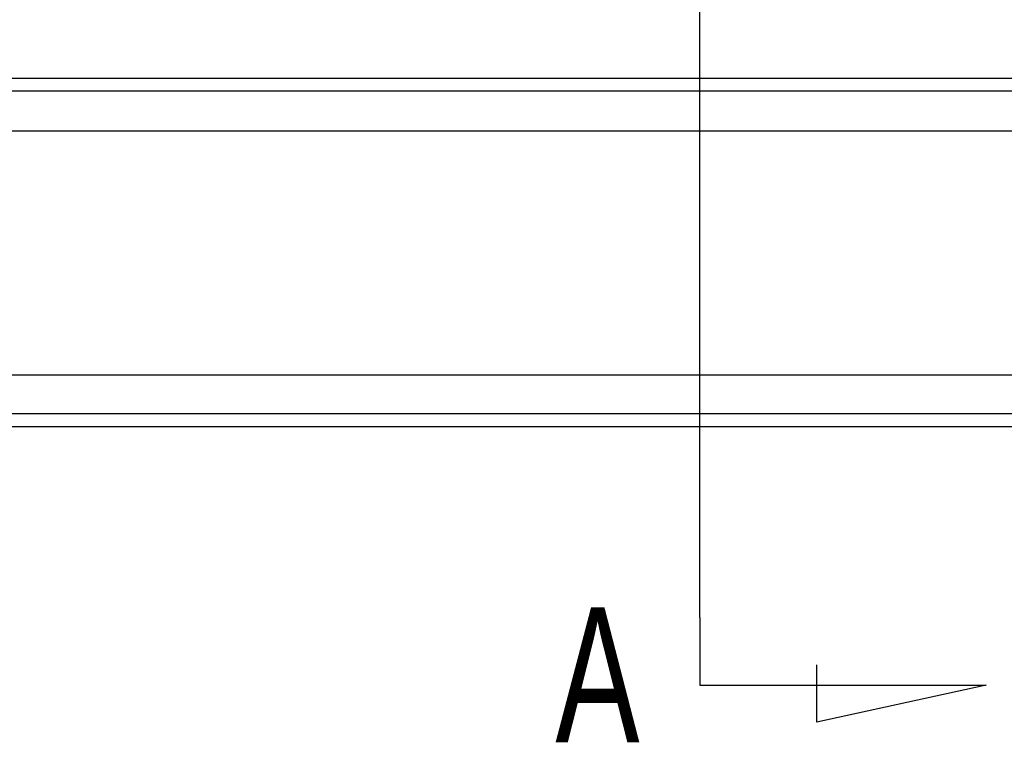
# Model space of a CAD drawing. Header units: millimetres. Extents: x -2774 to 3135, y -1571 to 860.
# Tile 342 of 625: x -632 to -594, y -1571 to -1543. Entities that reach past the tile are written whole.
import ezdxf
from ezdxf.lldxf.tags import DXFTag

# ---------------------------------------------------------------- set-up
doc = ezdxf.new("R2010")
doc.units = ezdxf.units.MM
doc.layers.get('0').update_dxf_attribs({"linetype": 'CONTINUOUS'})
doc.styles.add('CHN', font='txt')
tags = doc.linetypes.add('DASHED', pattern=[25.72, 12.86, -12.86]).pattern_tags.tags
tags[6:7] = [DXFTag(74, 4), DXFTag(75, 0), DXFTag(340, '0'), DXFTag(46, 0.0), DXFTag(50, 0.0), DXFTag(44, 0.0), DXFTag(45, 0.0)]
tags[4:5] = [DXFTag(74, 4), DXFTag(75, 0), DXFTag(340, '0'), DXFTag(46, 0.0), DXFTag(50, 0.0), DXFTag(44, 0.0), DXFTag(45, 0.0)]

msp = doc.modelspace()

# ---------------------------------------------------------------- linework, layer by layer
at = {"color": 0}
for p, q in [((-605.84, -1566.257), (-605.84, -1475.77)), ((-605.84, -1566.257), (-605.84, -1568.894)), ((-601.28, -1570.327), (-601.28, -1568.098)), ((-605.84, -1568.894), (-594.692, -1568.894)), ((-594.692, -1568.894), (-601.28, -1570.327))]:
    msp.add_line(p, q, dxfattribs=at)
at = {"color": 0, "linetype": 'Continuous'}
for p, q in [((191.555, -1545.289), (-748.445, -1545.289)), ((191.555, -1556.838), (-748.445, -1556.838)), ((191.555, -1558.838), (-748.445, -1558.838))]:
    msp.add_line(p, q, dxfattribs=at)
at = {"color": 0, "linetype": 'DASHED'}
for p, q in [((191.555, -1547.338), (-748.445, -1547.338)), ((191.555, -1558.338), (-748.445, -1558.338))]:
    msp.add_line(p, q, dxfattribs=at)
at = {"color": 0, "linetype": 'Continuous'}
msp.add_open_spline([(191.555, -1545.789), (-748.445, -1545.789)], degree=1, dxfattribs=at)

# ---------------------------------------------------------------- texts
at = {"color": 0, "style": 'CHN', "width": 0.7}
msp.add_text('A', height=5.25, dxfattribs=at).set_placement((-611.461, -1571.116))

doc.saveas('drawing.dxf')
